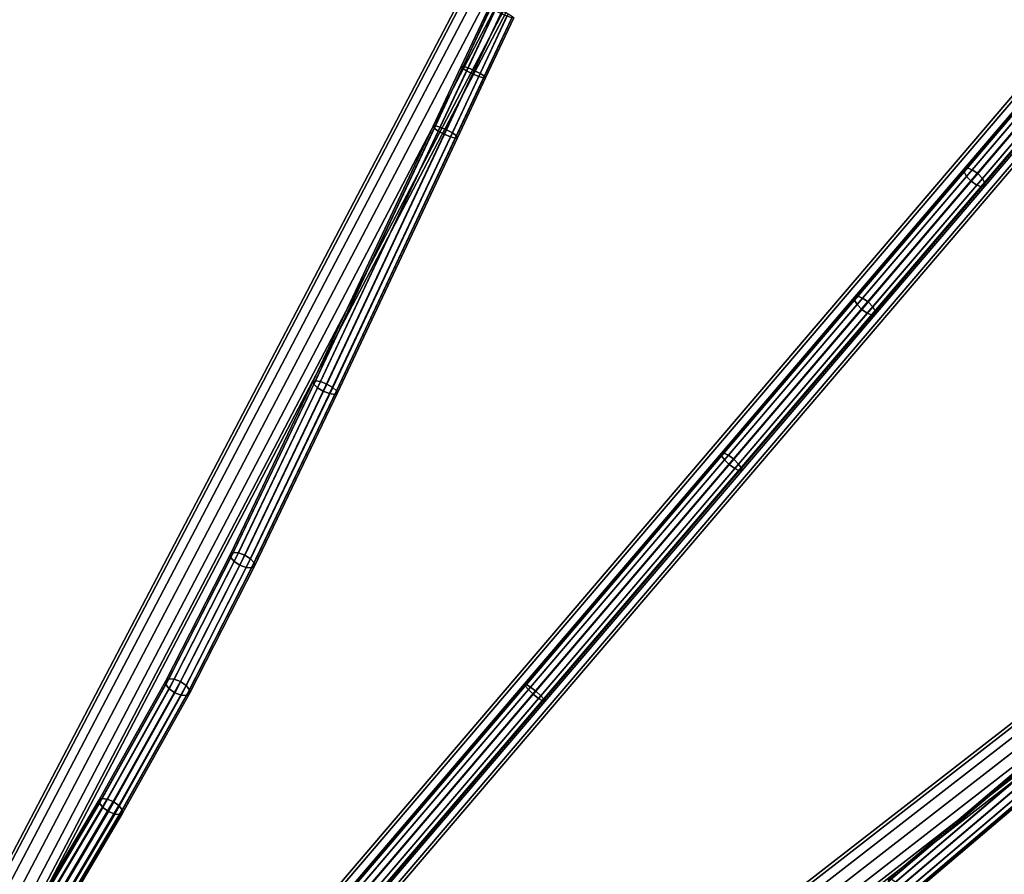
# Model space of a CAD drawing. Extents: x -43.1 to 43.1, y -41.3 to 41.3.
# Tile 597 of 656: x 6.5 to 17.9, y 12.5 to 22.4. Entities that reach past the tile are written whole.
import ezdxf

# ---------------------------------------------------------------- set-up
doc = ezdxf.new("R2010")
doc.units = 0
doc.layers.add('CABLE.1', color=18, linetype='CONTINUOUS')
doc.layers.add('METAL_BASE', color=254, linetype='CONTINUOUS')

msp = doc.modelspace()

# ---------------------------------------------------------------- linework, layer by layer
at = {"layer": 'CABLE.1'}
for points in [[(11.6173, 21.8285, 32.1836), (11.6309, 21.8101, 32.1065), (11.9573, 22.5042, 32.0074), (11.9429, 22.521, 32.0847)], [(11.6413, 21.8292, 32.2603), (11.6173, 21.8285, 32.1836), (11.9429, 22.521, 32.0847), (11.9661, 22.5201, 32.1616)], [(11.6309, 21.8101, 32.1065), (11.6786, 21.7788, 32.0498), (12.0055, 22.4742, 31.9505), (11.9573, 22.5042, 32.0074)], [(11.6965, 21.812, 32.3162), (11.6413, 21.8292, 32.2603), (11.9661, 22.5201, 32.1616), (12.0208, 22.5017, 32.2176)], [(11.6786, 21.7788, 32.0498), (11.7474, 21.7431, 32.0286), (12.0746, 22.4389, 31.9292), (12.0055, 22.4742, 31.9505)], [(11.7681, 21.7814, 32.3362), (11.6965, 21.812, 32.3162), (12.0208, 22.5017, 32.2176), (12.0922, 22.4707, 32.2377)], [(11.7474, 21.7431, 32.0286), (11.819, 21.7126, 32.0486), (12.146, 22.408, 31.9492), (12.0746, 22.4389, 31.9292)], [(11.837, 21.7457, 32.315), (11.7681, 21.7814, 32.3362), (12.0922, 22.4707, 32.2377), (12.1613, 22.4355, 32.2164)], [(11.8846, 21.7145, 32.2582), (11.837, 21.7457, 32.315), (12.1613, 22.4355, 32.2164), (12.2095, 22.4054, 32.1595)], [(11.819, 21.7126, 32.0486), (11.8742, 21.6953, 32.1045), (12.2007, 22.3895, 32.0053), (12.146, 22.408, 31.9492)], [(11.8742, 21.6953, 32.1045), (11.8982, 21.696, 32.1812), (12.2239, 22.3886, 32.0822), (12.2007, 22.3895, 32.0053)], [(11.8982, 21.696, 32.1812), (11.8846, 21.7145, 32.2582), (12.2095, 22.4054, 32.1595), (12.2239, 22.3886, 32.0822)], [(17.4306, 20.6477, 24.6812), (17.4274, 20.612, 24.6092), (18.8818, 22.3149, 23.7778), (18.8804, 22.3452, 23.8524)], [(17.4274, 20.612, 24.6092), (17.4568, 20.5588, 24.5565), (18.9145, 22.2656, 23.7232), (18.8818, 22.3149, 23.7778)], [(17.4653, 20.6564, 24.7532), (17.4306, 20.6477, 24.6812), (18.8804, 22.3452, 23.8524), (18.9106, 22.3486, 23.927)], [(17.5224, 20.6357, 24.8059), (17.4653, 20.6564, 24.7532), (18.9106, 22.3486, 23.927), (18.9643, 22.324, 23.9817)], [(17.5866, 20.5912, 24.8252), (17.5224, 20.6357, 24.8059), (18.9643, 22.324, 23.9817), (19.0273, 22.2781, 24.0016)], [(17.4568, 20.5588, 24.5565), (17.5108, 20.5025, 24.5372), (18.9697, 22.2107, 23.7032), (18.9145, 22.2656, 23.7232)], [(17.5108, 20.5025, 24.5372), (17.5749, 20.458, 24.5565), (19.0326, 22.1647, 23.7232), (18.9697, 22.2107, 23.7032)], [(17.6405, 20.5349, 24.8059), (17.5866, 20.5912, 24.8252), (19.0273, 22.2781, 24.0016), (19.0824, 22.2231, 23.9817)], [(17.6699, 20.4817, 24.7532), (17.6405, 20.5349, 24.8059), (19.0824, 22.2231, 23.9817), (19.1151, 22.1739, 23.927)], [(17.5749, 20.458, 24.5565), (17.632, 20.4373, 24.6092), (19.0864, 22.1402, 23.7778), (19.0326, 22.1647, 23.7232)], [(17.632, 20.4373, 24.6092), (17.6668, 20.446, 24.6812), (19.1166, 22.1435, 23.8524), (19.0864, 22.1402, 23.7778)], [(17.6668, 20.446, 24.6812), (17.6699, 20.4817, 24.7532), (19.1151, 22.1739, 23.927), (19.1166, 22.1435, 23.8524)], [(11.3182, 21.1421, 32.3766), (11.2926, 21.1381, 32.3005), (11.6173, 21.8285, 32.1836), (11.6413, 21.8292, 32.2603)], [(11.2926, 21.1381, 32.3005), (11.3048, 21.1164, 32.224), (11.6309, 21.8101, 32.1065), (11.6173, 21.8285, 32.1836)], [(11.3048, 21.1164, 32.224), (11.3512, 21.0827, 32.1676), (11.6786, 21.7788, 32.0498), (11.6309, 21.8101, 32.1065)], [(11.3745, 21.1272, 32.4321), (11.3182, 21.1421, 32.3766), (11.6413, 21.8292, 32.2603), (11.6965, 21.812, 32.3162)], [(11.3512, 21.0827, 32.1676), (11.4197, 21.0461, 32.1466), (11.7474, 21.7431, 32.0286), (11.6786, 21.7788, 32.0498)], [(11.4465, 21.0975, 32.4519), (11.3745, 21.1272, 32.4321), (11.6965, 21.812, 32.3162), (11.7681, 21.7814, 32.3362)], [(11.4197, 21.0461, 32.1466), (11.4917, 21.0164, 32.1664), (11.819, 21.7126, 32.0486), (11.7474, 21.7431, 32.0286)], [(11.5149, 21.0609, 32.4309), (11.4465, 21.0975, 32.4519), (11.7681, 21.7814, 32.3362), (11.837, 21.7457, 32.315)], [(11.5614, 21.0272, 32.3746), (11.5149, 21.0609, 32.4309), (11.837, 21.7457, 32.315), (11.8846, 21.7145, 32.2582)], [(11.4917, 21.0164, 32.1664), (11.548, 21.0015, 32.2219), (11.8742, 21.6953, 32.1045), (11.819, 21.7126, 32.0486)], [(11.548, 21.0015, 32.2219), (11.5735, 21.0055, 32.2981), (11.8982, 21.696, 32.1812), (11.8742, 21.6953, 32.1045)], [(11.5735, 21.0055, 32.2981), (11.5614, 21.0272, 32.3746), (11.8846, 21.7145, 32.2582), (11.8982, 21.696, 32.1812)], [(9.9327, 18.1973, 33.113), (9.9037, 18.186, 33.0386), (11.2926, 21.1381, 32.3005), (11.3182, 21.1421, 32.3766)], [(9.9037, 18.186, 33.0386), (9.9123, 18.1568, 32.964), (11.3048, 21.1164, 32.224), (11.2926, 21.1381, 32.3005)], [(9.9123, 18.1568, 32.964), (9.9561, 18.1174, 32.9091), (11.3512, 21.0827, 32.1676), (11.3048, 21.1164, 32.224)], [(9.9915, 18.1877, 33.1671), (9.9327, 18.1973, 33.113), (11.3182, 21.1421, 32.3766), (11.3745, 21.1272, 32.4321)], [(9.9561, 18.1174, 32.9091), (10.0235, 18.0786, 32.8886), (11.4197, 21.0461, 32.1466), (11.3512, 21.0827, 32.1676)], [(10.0643, 18.1596, 33.1865), (9.9915, 18.1877, 33.1671), (11.3745, 21.1272, 32.4321), (11.4465, 21.0975, 32.4519)], [(10.1316, 18.1208, 33.1661), (10.0643, 18.1596, 33.1865), (11.4465, 21.0975, 32.4519), (11.5149, 21.0609, 32.4309)], [(10.1755, 18.0814, 33.1112), (10.1316, 18.1208, 33.1661), (11.5149, 21.0609, 32.4309), (11.5614, 21.0272, 32.3746)], [(10.0235, 18.0786, 32.8886), (10.0963, 18.0506, 32.9081), (11.4917, 21.0164, 32.1664), (11.4197, 21.0461, 32.1466)], [(10.0963, 18.0506, 32.9081), (10.155, 18.0409, 32.9622), (11.548, 21.0015, 32.2219), (11.4917, 21.0164, 32.1664)], [(10.155, 18.0409, 32.9622), (10.184, 18.0522, 33.0365), (11.5735, 21.0055, 32.2981), (11.548, 21.0015, 32.2219)], [(10.184, 18.0522, 33.0365), (10.1755, 18.0814, 33.1112), (11.5614, 21.0272, 32.3746), (11.5735, 21.0055, 32.2981)], [(16.1647, 19.1655, 25.5394), (16.1621, 19.1305, 25.467), (17.4274, 20.612, 24.6092), (17.4306, 20.6477, 24.6812)], [(16.1621, 19.1305, 25.467), (16.1919, 19.0778, 25.414), (17.4568, 20.5588, 24.5565), (17.4274, 20.612, 24.6092)], [(16.1989, 19.1736, 25.6118), (16.1647, 19.1655, 25.5394), (17.4306, 20.6477, 24.6812), (17.4653, 20.6564, 24.7532)], [(16.2556, 19.1524, 25.6648), (16.1989, 19.1736, 25.6118), (17.4653, 20.6564, 24.7532), (17.5224, 20.6357, 24.8059)], [(16.3196, 19.1078, 25.6842), (16.2556, 19.1524, 25.6648), (17.5224, 20.6357, 24.8059), (17.5866, 20.5912, 24.8252)], [(16.1919, 19.0778, 25.414), (16.246, 19.0216, 25.3947), (17.5108, 20.5025, 24.5372), (17.4568, 20.5588, 24.5565)], [(16.246, 19.0216, 25.3947), (16.31, 18.9769, 25.414), (17.5749, 20.458, 24.5565), (17.5108, 20.5025, 24.5372)], [(16.3737, 19.0516, 25.6648), (16.3196, 19.1078, 25.6842), (17.5866, 20.5912, 24.8252), (17.6405, 20.5349, 24.8059)], [(16.4034, 18.9989, 25.6118), (16.3737, 19.0516, 25.6648), (17.6405, 20.5349, 24.8059), (17.6699, 20.4817, 24.7532)], [(16.4009, 18.9638, 25.5394), (16.4034, 18.9989, 25.6118), (17.6699, 20.4817, 24.7532), (17.6668, 20.446, 24.6812)], [(16.31, 18.9769, 25.414), (16.3667, 18.9558, 25.467), (17.632, 20.4373, 24.6092), (17.5749, 20.458, 24.5565)], [(16.3667, 18.9558, 25.467), (16.4009, 18.9638, 25.5394), (17.6668, 20.446, 24.6812), (17.632, 20.4373, 24.6092)], [(14.6524, 17.3628, 26.4306), (14.6233, 17.3609, 26.3554), (16.1647, 19.1655, 25.5394), (16.1989, 19.1736, 25.6118)], [(14.6233, 17.3609, 26.3554), (14.6259, 17.3319, 26.2803), (16.1621, 19.1305, 25.467), (16.1647, 19.1655, 25.5394)], [(14.6259, 17.3319, 26.2803), (14.6595, 17.2836, 26.2253), (16.1919, 19.0778, 25.414), (16.1621, 19.1305, 25.467)], [(14.7053, 17.3372, 26.4856), (14.6524, 17.3628, 26.4306), (16.1989, 19.1736, 25.6118), (16.2556, 19.1524, 25.6648)], [(14.7678, 17.2909, 26.5057), (14.7053, 17.3372, 26.4856), (16.2556, 19.1524, 25.6648), (16.3196, 19.1078, 25.6842)], [(14.6595, 17.2836, 26.2253), (14.715, 17.229, 26.2052), (16.246, 19.0216, 25.3947), (16.1919, 19.0778, 25.414)], [(14.715, 17.229, 26.2052), (14.7776, 17.1828, 26.2253), (16.31, 18.9769, 25.414), (16.246, 19.0216, 25.3947)], [(14.8233, 17.2363, 26.4856), (14.7678, 17.2909, 26.5057), (16.3196, 19.1078, 25.6842), (16.3737, 19.0516, 25.6648)], [(14.8569, 17.1881, 26.4306), (14.8233, 17.2363, 26.4856), (16.3737, 19.0516, 25.6648), (16.4034, 18.9989, 25.6118)], [(14.7776, 17.1828, 26.2253), (14.8305, 17.1572, 26.2803), (16.3667, 18.9558, 25.467), (16.31, 18.9769, 25.414)], [(14.8305, 17.1572, 26.2803), (14.8595, 17.1591, 26.3554), (16.4009, 18.9638, 25.5394), (16.3667, 18.9558, 25.467)], [(14.8595, 17.1591, 26.3554), (14.8569, 17.1881, 26.4306), (16.4034, 18.9989, 25.6118), (16.4009, 18.9638, 25.5394)], [(8.983, 16.2156, 33.9624), (8.9498, 16.1957, 33.8918), (9.9037, 18.186, 33.0386), (9.9327, 18.1973, 33.113)], [(8.9498, 16.1957, 33.8918), (8.954, 16.1574, 33.8211), (9.9123, 18.1568, 32.964), (9.9037, 18.186, 33.0386)], [(8.954, 16.1574, 33.8211), (8.9943, 16.1108, 33.7692), (9.9561, 18.1174, 32.9091), (9.9123, 18.1568, 32.964)], [(9.0445, 16.2117, 34.0141), (8.983, 16.2156, 33.9624), (9.9327, 18.1973, 33.113), (9.9915, 18.1877, 33.1671)], [(8.9943, 16.1108, 33.7692), (9.0601, 16.0686, 33.7502), (10.0235, 18.0786, 32.8886), (9.9561, 18.1174, 32.9091)], [(9.118, 16.1851, 34.0329), (9.0445, 16.2117, 34.0141), (9.9915, 18.1877, 33.1671), (10.0643, 18.1596, 33.1865)], [(9.1837, 16.1428, 34.0138), (9.118, 16.1851, 34.0329), (10.0643, 18.1596, 33.1865), (10.1316, 18.1208, 33.1661)], [(9.224, 16.0963, 33.962), (9.1837, 16.1428, 34.0138), (10.1316, 18.1208, 33.1661), (10.1755, 18.0814, 33.1112)], [(9.0601, 16.0686, 33.7502), (9.1335, 16.0419, 33.769), (10.0963, 18.0506, 32.9081), (10.0235, 18.0786, 32.8886)], [(9.1335, 16.0419, 33.769), (9.1951, 16.038, 33.8206), (10.155, 18.0409, 32.9622), (10.0963, 18.0506, 32.9081)], [(9.1951, 16.038, 33.8206), (9.2282, 16.0579, 33.8913), (10.184, 18.0522, 33.0365), (10.155, 18.0409, 32.9622)], [(9.2282, 16.0579, 33.8913), (9.224, 16.0963, 33.962), (10.1755, 18.0814, 33.1112), (10.184, 18.0522, 33.0365)], [(12.3703, 14.6909, 27.1345), (12.3471, 14.6957, 27.0576), (14.6233, 17.3609, 26.3554), (14.6524, 17.3628, 26.4306)], [(12.3471, 14.6957, 27.0576), (12.3555, 14.6736, 26.9807), (14.6259, 17.3319, 26.2803), (14.6233, 17.3609, 26.3554)], [(12.3555, 14.6736, 26.9807), (12.3933, 14.6303, 26.9244), (14.6595, 17.2836, 26.2253), (14.6259, 17.3319, 26.2803)], [(12.419, 14.6603, 27.1908), (12.3703, 14.6909, 27.1345), (14.6524, 17.3628, 26.4306), (14.7053, 17.3372, 26.4856)], [(12.48, 14.6122, 27.2114), (12.419, 14.6603, 27.1908), (14.7053, 17.3372, 26.4856), (14.7678, 17.2909, 26.5057)], [(12.3933, 14.6303, 26.9244), (12.4504, 14.5775, 26.9038), (14.715, 17.229, 26.2052), (14.6595, 17.2836, 26.2253)], [(12.4504, 14.5775, 26.9038), (12.5114, 14.5294, 26.9244), (14.7776, 17.1828, 26.2253), (14.715, 17.229, 26.2052)], [(12.5371, 14.5594, 27.1908), (12.48, 14.6122, 27.2114), (14.7678, 17.2909, 26.5057), (14.8233, 17.2363, 26.4856)], [(12.5114, 14.5294, 26.9244), (12.5601, 14.4989, 26.9807), (14.8305, 17.1572, 26.2803), (14.7776, 17.1828, 26.2253)], [(12.5749, 14.5162, 27.1345), (12.5371, 14.5594, 27.1908), (14.8233, 17.2363, 26.4856), (14.8569, 17.1881, 26.4306)], [(12.5833, 14.494, 27.0576), (12.5749, 14.5162, 27.1345), (14.8569, 17.1881, 26.4306), (14.8595, 17.1591, 26.3554)], [(12.5601, 14.4989, 26.9807), (12.5833, 14.494, 27.0576), (14.8595, 17.1591, 26.3554), (14.8305, 17.1572, 26.2803)], [(8.2375, 14.7545, 34.8455), (8.2027, 14.7315, 34.7768), (8.9498, 16.1957, 33.8918), (8.983, 16.2156, 33.9624)], [(8.2027, 14.7315, 34.7768), (8.2047, 14.689, 34.7086), (8.954, 16.1574, 33.8211), (8.9498, 16.1957, 33.8918)], [(8.2047, 14.689, 34.7086), (8.243, 14.6385, 34.6591), (8.9943, 16.1108, 33.7692), (8.954, 16.1574, 33.8211)], [(8.2998, 14.752, 34.8963), (8.2375, 14.7545, 34.8455), (8.983, 16.2156, 33.9624), (9.0445, 16.2117, 34.0141)], [(8.3729, 14.7245, 34.9155), (8.2998, 14.752, 34.8963), (9.0445, 16.2117, 34.0141), (9.118, 16.1851, 34.0329)], [(8.4372, 14.6796, 34.8981), (8.3729, 14.7245, 34.9155), (9.118, 16.1851, 34.0329), (9.1837, 16.1428, 34.0138)], [(8.243, 14.6385, 34.6591), (8.3074, 14.5936, 34.6416), (9.0601, 16.0686, 33.7502), (8.9943, 16.1108, 33.7692)], [(8.3074, 14.5936, 34.6416), (8.3804, 14.5661, 34.6608), (9.1335, 16.0419, 33.769), (9.0601, 16.0686, 33.7502)], [(8.4755, 14.6291, 34.8486), (8.4372, 14.6796, 34.8981), (9.1837, 16.1428, 34.0138), (9.224, 16.0963, 33.962)], [(8.4427, 14.5636, 34.7116), (8.4775, 14.5867, 34.7803), (9.2282, 16.0579, 33.8913), (9.1951, 16.038, 33.8206)], [(8.4775, 14.5867, 34.7803), (8.4755, 14.6291, 34.8486), (9.224, 16.0963, 33.962), (9.2282, 16.0579, 33.8913)], [(8.3804, 14.5661, 34.6608), (8.4427, 14.5636, 34.7116), (9.1951, 16.038, 33.8206), (9.1335, 16.0419, 33.769)], [(7.4653, 13.3738, 35.6842), (7.4333, 13.356, 35.6124), (8.2027, 14.7315, 34.7768), (8.2375, 14.7545, 34.8455)], [(7.4333, 13.356, 35.6124), (7.4376, 13.3177, 35.5416), (8.2047, 14.689, 34.7086), (8.2027, 14.7315, 34.7768)], [(7.4376, 13.3177, 35.5416), (7.4771, 13.2693, 35.4908), (8.243, 14.6385, 34.6591), (8.2047, 14.689, 34.7086)], [(7.525, 13.3666, 35.7378), (7.4653, 13.3738, 35.6842), (8.2375, 14.7545, 34.8455), (8.2998, 14.752, 34.8963)], [(7.5964, 13.3361, 35.7588), (7.525, 13.3666, 35.7378), (8.2998, 14.752, 34.8963), (8.3729, 14.7245, 34.9155)], [(7.6603, 13.2905, 35.7417), (7.5964, 13.3361, 35.7588), (8.3729, 14.7245, 34.9155), (8.4372, 14.6796, 34.8981)], [(7.6998, 13.2421, 35.6909), (7.6603, 13.2905, 35.7417), (8.4372, 14.6796, 34.8981), (8.4755, 14.6291, 34.8486)], [(8.8766, 10.6323, 27.5741), (8.8892, 10.615, 27.4966), (12.3555, 14.6736, 26.9807), (12.3471, 14.6957, 27.0576)], [(8.8957, 10.6226, 27.6517), (8.8766, 10.6323, 27.5741), (12.3471, 14.6957, 27.0576), (12.3703, 14.6909, 27.1345)], [(8.9413, 10.5885, 27.7084), (8.8957, 10.6226, 27.6517), (12.3703, 14.6909, 27.1345), (12.419, 14.6603, 27.1908)], [(7.4771, 13.2693, 35.4908), (7.5411, 13.2237, 35.4736), (8.3074, 14.5936, 34.6416), (8.243, 14.6385, 34.6591)], [(7.5411, 13.2237, 35.4736), (7.6125, 13.1932, 35.4947), (8.3804, 14.5661, 34.6608), (8.3074, 14.5936, 34.6416)], [(7.6125, 13.1932, 35.4947), (7.6721, 13.186, 35.5483), (8.4427, 14.5636, 34.7116), (8.3804, 14.5661, 34.6608)], [(7.6721, 13.186, 35.5483), (7.7041, 13.2039, 35.6201), (8.4775, 14.5867, 34.7803), (8.4427, 14.5636, 34.7116)], [(7.7041, 13.2039, 35.6201), (7.6998, 13.2421, 35.6909), (8.4755, 14.6291, 34.8486), (8.4775, 14.5867, 34.7803)], [(8.8892, 10.615, 27.4966), (8.93, 10.5753, 27.4398), (12.3933, 14.6303, 26.9244), (12.3555, 14.6736, 26.9807)], [(8.93, 10.5753, 27.4398), (8.9882, 10.5238, 27.4191), (12.4504, 14.5775, 26.9038), (12.3933, 14.6303, 26.9244)], [(9.0012, 10.5391, 27.7292), (8.9413, 10.5885, 27.7084), (12.419, 14.6603, 27.1908), (12.48, 14.6122, 27.2114)], [(8.9882, 10.5238, 27.4191), (9.0481, 10.4744, 27.4398), (12.5114, 14.5294, 26.9244), (12.4504, 14.5775, 26.9038)], [(9.0594, 10.4876, 27.7084), (9.0012, 10.5391, 27.7292), (12.48, 14.6122, 27.2114), (12.5371, 14.5594, 27.1908)], [(9.0481, 10.4744, 27.4398), (9.0937, 10.4403, 27.4966), (12.5601, 14.4989, 26.9807), (12.5114, 14.5294, 26.9244)], [(9.1002, 10.4479, 27.6517), (9.0594, 10.4876, 27.7084), (12.5371, 14.5594, 27.1908), (12.5749, 14.5162, 27.1345)], [(9.0937, 10.4403, 27.4966), (9.1128, 10.4306, 27.5741), (12.5833, 14.494, 27.0576), (12.5601, 14.4989, 26.9807)], [(9.1128, 10.4306, 27.5741), (9.1002, 10.4479, 27.6517), (12.5749, 14.5162, 27.1345), (12.5833, 14.494, 27.0576)], [(16.5536, 12.4416, 14.0386), (16.5493, 12.4114, 13.964), (19.0437, 14.5271, 13.224), (19.0417, 14.5519, 13.3005)], [(16.5493, 12.4114, 13.964), (16.5729, 12.3574, 13.9091), (19.0721, 14.4772, 13.1676), (19.0437, 14.5271, 13.224)], [(16.5847, 12.4398, 14.113), (16.5536, 12.4416, 14.0386), (19.0417, 14.5519, 13.3005), (19.0666, 14.5449, 13.3766)], [(16.5729, 12.3574, 13.9091), (16.618, 12.2941, 13.8886), (19.1191, 14.4155, 13.1466), (19.0721, 14.4772, 13.1676)], [(16.6342, 12.4067, 14.1671), (16.5847, 12.4398, 14.113), (19.0666, 14.5449, 13.3766), (19.1116, 14.508, 13.4321)], [(16.6888, 12.351, 14.1865), (16.6342, 12.4067, 14.1671), (19.1116, 14.508, 13.4321), (19.1648, 14.4511, 13.4519)], [(16.734, 12.2877, 14.1661), (16.6888, 12.351, 14.1865), (19.1648, 14.4511, 13.4519), (19.2119, 14.3894, 13.4309)], [(16.618, 12.2941, 13.8886), (16.6727, 12.2385, 13.9081), (19.1724, 14.3586, 13.1664), (19.1191, 14.4155, 13.1466)], [(16.6727, 12.2385, 13.9081), (16.7221, 12.2053, 13.9622), (19.2174, 14.3217, 13.2219), (19.1724, 14.3586, 13.1664)], [(16.7575, 12.2337, 14.1112), (16.734, 12.2877, 14.1661), (19.2119, 14.3894, 13.4309), (19.2403, 14.3395, 13.3746)], [(16.7532, 12.2036, 14.0365), (16.7575, 12.2337, 14.1112), (19.2403, 14.3395, 13.3746), (19.2423, 14.3147, 13.2981)], [(16.7221, 12.2053, 13.9622), (16.7532, 12.2036, 14.0365), (19.2423, 14.3147, 13.2981), (19.2174, 14.3217, 13.2219)], [(6.4382, 11.6393, 36.3933), (6.4124, 11.6318, 36.3172), (7.4333, 13.356, 35.6124), (7.4653, 13.3738, 35.6842)], [(6.4124, 11.6318, 36.3172), (6.4225, 11.6034, 36.2424), (7.4376, 13.3177, 35.5416), (7.4333, 13.356, 35.6124)], [(6.4225, 11.6034, 36.2424), (6.4658, 11.5615, 36.1889), (7.4771, 13.2693, 35.4908), (7.4376, 13.3177, 35.5416)], [(6.493, 11.6237, 36.4502), (6.4382, 11.6393, 36.3933), (7.4653, 13.3738, 35.6842), (7.525, 13.3666, 35.7378)], [(6.5621, 11.5894, 36.4728), (6.493, 11.6237, 36.4502), (7.525, 13.3666, 35.7378), (7.5964, 13.3361, 35.7588)], [(6.627, 11.5454, 36.455), (6.5621, 11.5894, 36.4728), (7.5964, 13.3361, 35.7588), (7.6603, 13.2905, 35.7417)], [(6.4658, 11.5615, 36.1889), (6.5307, 11.5176, 36.1711), (7.5411, 13.2237, 35.4736), (7.4771, 13.2693, 35.4908)], [(6.5307, 11.5176, 36.1711), (6.5998, 11.4832, 36.1937), (7.6125, 13.1932, 35.4947), (7.5411, 13.2237, 35.4736)], [(6.6703, 11.5036, 36.4015), (6.627, 11.5454, 36.455), (7.6603, 13.2905, 35.7417), (7.6998, 13.2421, 35.6909)], [(6.6546, 11.4677, 36.2506), (6.6804, 11.4751, 36.3267), (7.7041, 13.2039, 35.6201), (7.6721, 13.186, 35.5483)], [(6.6804, 11.4751, 36.3267), (6.6703, 11.5036, 36.4015), (7.6998, 13.2421, 35.6909), (7.7041, 13.2039, 35.6201)], [(6.5998, 11.4832, 36.1937), (6.6546, 11.4677, 36.2506), (7.6721, 13.186, 35.5483), (7.6125, 13.1932, 35.4947)]]:
    msp.add_3dface(points, dxfattribs=at)
at = {"layer": 'METAL_BASE'}
for points in [[(27.0036, 32.0474, 30.106), (27.0311, 32.0239, 30.241), (0.867, 1.3896, 30.241), (0.8395, 1.4131, 30.106)], [(27.0311, 32.0239, 29.9709), (27.0036, 32.0474, 30.106), (0.8395, 1.4131, 30.106), (0.867, 1.3896, 29.9709)], [(27.0311, 32.0239, 30.241), (27.1063, 31.9597, 30.3399), (0.9422, 1.3254, 30.3399), (0.867, 1.3896, 30.241)], [(27.1063, 31.9597, 29.872), (27.0311, 32.0239, 29.9709), (0.867, 1.3896, 29.9709), (0.9422, 1.3254, 29.872)], [(27.1063, 31.9597, 30.3399), (27.209, 31.8719, 30.3761), (1.0449, 1.2377, 30.3761), (0.9422, 1.3254, 30.3399)], [(27.209, 31.8719, 29.8358), (27.1063, 31.9597, 29.872), (0.9422, 1.3254, 29.872), (1.0449, 1.2377, 29.8358)], [(27.209, 31.8719, 30.3761), (27.3117, 31.7842, 30.3399), (1.1476, 1.15, 30.3399), (1.0449, 1.2377, 30.3761)], [(27.3117, 31.7842, 29.872), (27.209, 31.8719, 29.8358), (1.0449, 1.2377, 29.8358), (1.1476, 1.15, 29.872)], [(27.3117, 31.7842, 30.3399), (27.3869, 31.72, 30.241), (1.2228, 1.0858, 30.241), (1.1476, 1.15, 30.3399)], [(27.3869, 31.72, 29.9709), (27.3117, 31.7842, 29.872), (1.1476, 1.15, 29.872), (1.2228, 1.0858, 29.9709)], [(27.3869, 31.72, 30.241), (27.4144, 31.6965, 30.106), (1.2503, 1.0623, 30.106), (1.2228, 1.0858, 30.241)], [(27.4144, 31.6965, 30.106), (27.3869, 31.72, 29.9709), (1.2228, 1.0858, 29.9709), (1.2503, 1.0623, 30.106)], [(15.0599, 29.1945, 39.312), (15.0919, 29.1777, 39.447), (0.5811, 1.5197, 39.447), (0.5491, 1.5365, 39.312)], [(15.0919, 29.1777, 39.1769), (15.0599, 29.1945, 39.312), (0.5491, 1.5365, 39.312), (0.5811, 1.5197, 39.1769)], [(15.0919, 29.1777, 39.447), (15.1795, 29.1318, 39.5459), (0.6687, 1.4737, 39.5459), (0.5811, 1.5197, 39.447)], [(15.1795, 29.1318, 39.0781), (15.0919, 29.1777, 39.1769), (0.5811, 1.5197, 39.1769), (0.6687, 1.4737, 39.0781)], [(15.1795, 29.1318, 39.5459), (15.2991, 29.0691, 39.5821), (0.7883, 1.411, 39.5821), (0.6687, 1.4737, 39.5459)], [(15.2991, 29.0691, 39.0419), (15.1795, 29.1318, 39.0781), (0.6687, 1.4737, 39.0781), (0.7883, 1.411, 39.0419)], [(15.2991, 29.0691, 39.5821), (15.4187, 29.0063, 39.5459), (0.9079, 1.3482, 39.5459), (0.7883, 1.411, 39.5821)], [(15.4187, 29.0063, 39.0781), (15.2991, 29.0691, 39.0419), (0.7883, 1.411, 39.0419), (0.9079, 1.3482, 39.0781)], [(15.4187, 29.0063, 39.5459), (15.5062, 28.9604, 39.447), (0.9954, 1.3023, 39.447), (0.9079, 1.3482, 39.5459)], [(15.5062, 28.9604, 39.1769), (15.4187, 29.0063, 39.0781), (0.9079, 1.3482, 39.0781), (0.9954, 1.3023, 39.1769)], [(15.5062, 28.9604, 39.447), (15.5382, 28.9436, 39.312), (1.0275, 1.2855, 39.312), (0.9954, 1.3023, 39.447)], [(15.5382, 28.9436, 39.312), (15.5062, 28.9604, 39.1769), (0.9954, 1.3023, 39.1769), (1.0275, 1.2855, 39.312)], [(25.8107, 20.3207, 20.312), (25.8329, 20.2921, 20.447), (1.159, 1.1418, 20.447), (1.1368, 1.1704, 20.312)], [(25.8329, 20.2921, 20.1769), (25.8107, 20.3207, 20.312), (1.1368, 1.1704, 20.312), (1.159, 1.1418, 20.1769)], [(25.8329, 20.2921, 20.447), (25.8935, 20.214, 20.5459), (1.2196, 1.0637, 20.5459), (1.159, 1.1418, 20.447)], [(25.8935, 20.214, 20.0781), (25.8329, 20.2921, 20.1769), (1.159, 1.1418, 20.1769), (1.2196, 1.0637, 20.0781)], [(25.8935, 20.214, 20.5459), (25.9763, 20.1073, 20.5821), (1.3024, 0.9571, 20.5821), (1.2196, 1.0637, 20.5459)], [(25.9763, 20.1073, 20.0419), (25.8935, 20.214, 20.0781), (1.2196, 1.0637, 20.0781), (1.3024, 0.9571, 20.0419)], [(25.9763, 20.1073, 20.5821), (26.0591, 20.0006, 20.5459), (1.3852, 0.8504, 20.5459), (1.3024, 0.9571, 20.5821)], [(26.0591, 20.0006, 20.0781), (25.9763, 20.1073, 20.0419), (1.3024, 0.9571, 20.0419), (1.3852, 0.8504, 20.0781)], [(26.0591, 20.0006, 20.5459), (26.1197, 19.9225, 20.447), (1.4459, 0.7723, 20.447), (1.3852, 0.8504, 20.5459)], [(26.1197, 19.9225, 20.1769), (26.0591, 20.0006, 20.0781), (1.3852, 0.8504, 20.0781), (1.4459, 0.7723, 20.1769)], [(26.1197, 19.9225, 20.447), (26.1419, 19.8939, 20.312), (1.468, 0.7437, 20.312), (1.4459, 0.7723, 20.447)], [(26.1419, 19.8939, 20.312), (26.1197, 19.9225, 20.1769), (1.4459, 0.7723, 20.1769), (1.468, 0.7437, 20.312)]]:
    msp.add_3dface(points, dxfattribs=at)

doc.saveas('drawing.dxf')
